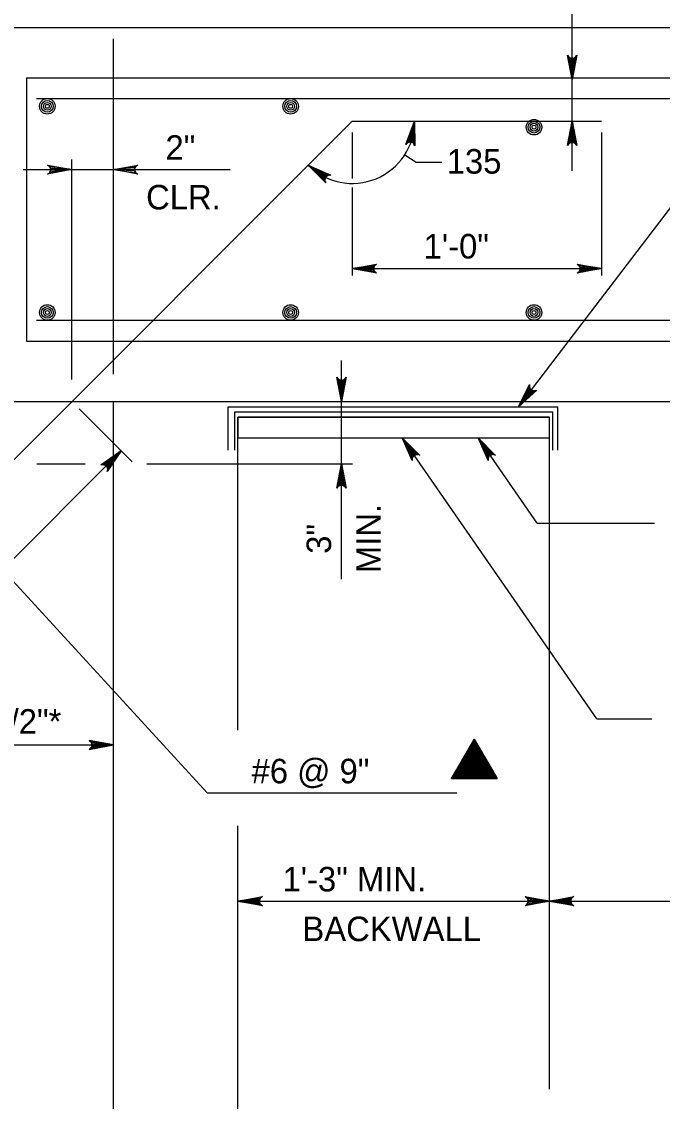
# Model space of a CAD drawing. Extents: x 636530 to 644067, y 294168 to 299122.
# Drawn here: x 639630.4 to 639708.7, y 295735 to 295867 of the extents above; entities that cross this region are included whole.
import ezdxf

# ---------------------------------------------------------------- set-up
doc = ezdxf.new("R2010")
doc.units = 0
doc.layers.add('1', color=7, linetype='Continuous')

msp = doc.modelspace()

# ---------------------------------------------------------------- linework, layer by layer
at = {"layer": '1'}
for p, q in [((639697.7, 295848.79), (639697.7, 295875.6)), ((639621.45, 295866.3), (639770.11, 295866.3)), ((639641.59, 295823.92), (639641.59, 295864.93)), ((639630.97, 295860.18), (639714.79, 295860.18)), ((639630.97, 295860.18), (639630.97, 295827.97)), ((639632.19, 295857.64), (639716.06, 295857.64)), ((639605.98, 295790.04), (639670.81, 295854.87)), ((639670.81, 295854.87), (639701.29, 295854.87)), ((639670.81, 295853.46), (639670.81, 295847.84)), ((639701.29, 295853.46), (639701.29, 295836)), ((639636.52, 295823.26), (639636.52, 295850.18)), ((639677.23, 295850.76), (639678.63, 295849.86)), ((639678.63, 295849.86), (639681.78, 295849.86)), ((639630.56, 295848.94), (639655.87, 295848.94)), ((639691.13, 295819.94), (639713.09, 295848.67)), ((639670.81, 295846.74), (639670.81, 295836)), ((639670.81, 295836.83), (639701.29, 295836.83)), ((639632.19, 295830.51), (639716.06, 295830.51)), ((639630.97, 295827.97), (639714.79, 295827.97)), ((639669.49, 295798.86), (639669.49, 295825.58)), ((639620.76, 295820.58), (639770.11, 295820.58)), ((639637.42, 295819.67), (639643.88, 295813.21)), ((639641.59, 295661.83), (639641.59, 295820.58)), ((639655.61, 295814.63), (639655.61, 295819.94)), ((639655.61, 295819.94), (639695.96, 295819.94)), ((639656.43, 295814.63), (639656.43, 295819.31)), ((639656.43, 295819.31), (639695.33, 295819.31)), ((639695.33, 295814.63), (639695.33, 295819.31)), ((639695.96, 295814.63), (639695.96, 295819.94)), ((639656.83, 295818.67), (639694.93, 295818.67)), ((639656.83, 295780.38), (639656.83, 295818.67)), ((639694.93, 295736.47), (639694.93, 295818.67)), ((639656.83, 295816.13), (639694.93, 295816.13)), ((639700.73, 295781.77), (639676.91, 295816.13)), ((639693.43, 295805.7), (639686.19, 295816.13)), ((639642.55, 295814.54), (639606.63, 295778.62)), ((639632.21, 295812.96), (639638.15, 295812.96)), ((639645.68, 295812.96), (639670.83, 295812.96)), ((639693.43, 295805.7), (639707.77, 295805.7)), ((639653.07, 295772.74), (639628.85, 295799.16)), ((639700.73, 295781.77), (639707.46, 295781.77)), ((639620.76, 295778.58), (639641.59, 295778.58)), ((639685.73, 295776.09), (639685.73, 295776.09)), ((639653.07, 295772.74), (639683.6, 295772.74)), ((639656.83, 295668.97), (639656.83, 295768.71)), ((639656.83, 295759.49), (639694.93, 295759.49)), ((639694.93, 295759.49), (639756.29, 295759.49))]:
    msp.add_line(p, q, dxfattribs=at)
for points in [[(639697.7, 295859.95), (639697.14, 295862.93), (639697.22, 295862.82), (639697.3, 295862.7), (639697.4, 295862.64), (639697.5, 295862.58), (639697.6, 295862.57), (639697.7, 295862.55), (639697.8, 295862.57), (639697.9, 295862.58), (639698, 295862.64), (639698.1, 295862.7), (639698.18, 295862.82), (639698.26, 295862.93), (639697.7, 295859.95), (639698.18, 295862.82), (639698.1, 295862.7), (639697.7, 295859.95), (639698, 295862.64), (639697.9, 295862.58), (639697.7, 295859.95), (639697.8, 295862.57), (639697.7, 295862.55), (639697.7, 295859.95), (639697.6, 295862.57), (639697.5, 295862.58), (639697.7, 295859.95), (639697.4, 295862.64), (639697.3, 295862.7), (639697.7, 295859.95), (639697.22, 295862.82)], [(639678.43, 295854.87), (639678.46, 295851.84), (639678.4, 295851.96), (639678.35, 295852.09), (639678.26, 295852.17), (639678.17, 295852.24), (639678.07, 295852.28), (639677.98, 295852.31), (639677.88, 295852.31), (639677.78, 295852.31), (639677.67, 295852.27), (639677.56, 295852.23), (639677.46, 295852.13), (639677.36, 295852.03), (639678.43, 295854.87), (639677.46, 295852.13), (639677.56, 295852.23), (639678.43, 295854.87), (639677.67, 295852.27), (639677.78, 295852.31), (639678.43, 295854.87), (639677.88, 295852.31), (639677.98, 295852.31), (639678.43, 295854.87), (639678.07, 295852.28), (639678.17, 295852.24), (639678.43, 295854.87), (639678.26, 295852.17), (639678.35, 295852.09), (639678.43, 295854.87), (639678.4, 295851.96)], [(639697.7, 295854.87), (639698.26, 295851.89), (639698.18, 295852), (639698.1, 295852.12), (639698, 295852.18), (639697.9, 295852.24), (639697.8, 295852.25), (639697.7, 295852.27), (639697.6, 295852.25), (639697.5, 295852.24), (639697.4, 295852.18), (639697.3, 295852.12), (639697.22, 295852), (639697.14, 295851.89), (639697.7, 295854.87), (639697.22, 295852), (639697.3, 295852.12), (639697.7, 295854.87), (639697.4, 295852.18), (639697.5, 295852.24), (639697.7, 295854.87), (639697.6, 295852.25), (639697.7, 295852.27), (639697.7, 295854.87), (639697.8, 295852.25), (639697.9, 295852.24), (639697.7, 295854.87), (639698, 295852.18), (639698.1, 295852.12), (639697.7, 295854.87), (639698.18, 295852)], [(639636.52, 295848.94), (639633.54, 295848.38), (639633.77, 295848.54), (639633.89, 295848.74), (639633.92, 295848.94), (639633.89, 295849.14), (639633.77, 295849.34), (639633.54, 295849.5), (639636.52, 295848.94), (639633.77, 295849.34), (639633.89, 295849.14), (639636.52, 295848.94), (639633.92, 295848.94), (639633.89, 295848.74), (639636.52, 295848.94), (639633.77, 295848.54)], [(639641.59, 295848.94), (639644.58, 295849.5), (639644.35, 295849.34), (639644.23, 295849.14), (639644.19, 295848.94), (639644.23, 295848.74), (639644.35, 295848.54), (639644.58, 295848.38), (639641.59, 295848.94), (639644.35, 295848.54), (639644.23, 295848.74), (639641.59, 295848.94), (639644.19, 295848.94), (639644.23, 295849.14), (639641.59, 295848.94), (639644.35, 295849.34)], [(639665.42, 295849.48), (639668.19, 295848.25), (639668.05, 295848.25), (639667.91, 295848.25), (639667.81, 295848.2), (639667.7, 295848.15), (639667.63, 295848.08), (639667.56, 295848.01), (639667.52, 295847.91), (639667.48, 295847.82), (639667.47, 295847.71), (639667.46, 295847.59), (639667.51, 295847.46), (639667.56, 295847.33), (639665.42, 295849.48), (639667.51, 295847.46), (639667.46, 295847.59), (639665.42, 295849.48), (639667.47, 295847.71), (639667.48, 295847.82), (639665.42, 295849.48), (639667.52, 295847.91), (639667.56, 295848.01), (639665.42, 295849.48), (639667.63, 295848.08), (639667.7, 295848.15), (639665.42, 295849.48), (639667.81, 295848.2), (639667.91, 295848.25), (639665.42, 295849.48), (639668.05, 295848.25)], [(639670.81, 295836.83), (639673.79, 295837.38), (639673.68, 295837.3), (639673.56, 295837.23), (639673.5, 295837.13), (639673.44, 295837.03), (639673.43, 295836.93), (639673.41, 295836.83), (639673.43, 295836.73), (639673.44, 295836.63), (639673.5, 295836.53), (639673.56, 295836.43), (639673.68, 295836.35), (639673.79, 295836.27), (639670.81, 295836.83), (639673.68, 295836.35), (639673.56, 295836.43), (639670.81, 295836.83), (639673.5, 295836.53), (639673.44, 295836.63), (639670.81, 295836.83), (639673.43, 295836.73), (639673.41, 295836.83), (639670.81, 295836.83), (639673.43, 295836.93), (639673.44, 295837.03), (639670.81, 295836.83), (639673.5, 295837.13), (639673.56, 295837.23), (639670.81, 295836.83), (639673.68, 295837.3)], [(639701.29, 295836.83), (639698.31, 295836.27), (639698.42, 295836.35), (639698.54, 295836.43), (639698.6, 295836.53), (639698.66, 295836.63), (639698.67, 295836.73), (639698.69, 295836.83), (639698.67, 295836.93), (639698.66, 295837.03), (639698.6, 295837.13), (639698.54, 295837.23), (639698.42, 295837.3), (639698.31, 295837.38), (639701.29, 295836.83), (639698.42, 295837.3), (639698.54, 295837.23), (639701.29, 295836.83), (639698.6, 295837.13), (639698.66, 295837.03), (639701.29, 295836.83), (639698.67, 295836.93), (639698.69, 295836.83), (639701.29, 295836.83), (639698.67, 295836.73), (639698.66, 295836.63), (639701.29, 295836.83), (639698.6, 295836.53), (639698.54, 295836.43), (639701.29, 295836.83), (639698.42, 295836.35)], [(639669.49, 295820.58), (639668.93, 295823.56), (639669.01, 295823.45), (639669.09, 295823.33), (639669.19, 295823.27), (639669.29, 295823.21), (639669.39, 295823.19), (639669.49, 295823.18), (639669.59, 295823.19), (639669.69, 295823.21), (639669.79, 295823.27), (639669.89, 295823.33), (639669.97, 295823.45), (639670.05, 295823.56), (639669.49, 295820.58), (639669.97, 295823.45), (639669.89, 295823.33), (639669.49, 295820.58), (639669.79, 295823.27), (639669.69, 295823.21), (639669.49, 295820.58), (639669.59, 295823.19), (639669.49, 295823.18), (639669.49, 295820.58), (639669.39, 295823.19), (639669.29, 295823.21), (639669.49, 295820.58), (639669.19, 295823.27), (639669.09, 295823.33), (639669.49, 295820.58), (639669.01, 295823.45)], [(639691.13, 295819.94), (639692.5, 295822.65), (639692.49, 295822.51), (639692.48, 295822.37), (639692.53, 295822.26), (639692.57, 295822.15), (639692.64, 295822.08), (639692.71, 295822.01), (639692.8, 295821.96), (639692.89, 295821.91), (639693, 295821.9), (639693.12, 295821.88), (639693.25, 295821.93), (639693.38, 295821.97), (639691.13, 295819.94), (639693.25, 295821.93), (639693.12, 295821.88), (639691.13, 295819.94), (639693, 295821.9), (639692.89, 295821.91), (639691.13, 295819.94), (639692.8, 295821.96), (639692.71, 295822.01), (639691.13, 295819.94), (639692.64, 295822.08), (639692.57, 295822.15), (639691.13, 295819.94), (639692.53, 295822.26), (639692.48, 295822.37), (639691.13, 295819.94), (639692.49, 295822.51)], [(639676.91, 295816.13), (639679.07, 295814), (639678.94, 295814.05), (639678.81, 295814.1), (639678.69, 295814.09), (639678.57, 295814.08), (639678.48, 295814.04), (639678.39, 295814), (639678.32, 295813.93), (639678.25, 295813.85), (639678.2, 295813.75), (639678.15, 295813.64), (639678.15, 295813.5), (639678.15, 295813.36), (639676.91, 295816.13), (639678.15, 295813.5), (639678.15, 295813.64), (639676.91, 295816.13), (639678.2, 295813.75), (639678.25, 295813.85), (639676.91, 295816.13), (639678.32, 295813.93), (639678.39, 295814), (639676.91, 295816.13), (639678.48, 295814.04), (639678.57, 295814.08), (639676.91, 295816.13), (639678.69, 295814.09), (639678.81, 295814.1), (639676.91, 295816.13), (639678.94, 295814.05)], [(639686.19, 295816.13), (639688.35, 295814), (639688.22, 295814.05), (639688.09, 295814.1), (639687.97, 295814.09), (639687.86, 295814.08), (639687.77, 295814.04), (639687.67, 295814), (639687.6, 295813.93), (639687.53, 295813.85), (639687.48, 295813.75), (639687.43, 295813.64), (639687.43, 295813.5), (639687.43, 295813.36), (639686.19, 295816.13), (639687.43, 295813.5), (639687.43, 295813.64), (639686.19, 295816.13), (639687.48, 295813.75), (639687.53, 295813.85), (639686.19, 295816.13), (639687.6, 295813.93), (639687.67, 295814), (639686.19, 295816.13), (639687.77, 295814.04), (639687.86, 295814.08), (639686.19, 295816.13), (639687.97, 295814.09), (639688.09, 295814.1), (639686.19, 295816.13), (639688.22, 295814.05)], [(639642.55, 295814.54), (639640.84, 295812.04), (639640.86, 295812.18), (639640.89, 295812.31), (639640.86, 295812.43), (639640.83, 295812.54), (639640.77, 295812.62), (639640.71, 295812.71), (639640.63, 295812.76), (639640.55, 295812.82), (639640.43, 295812.85), (639640.32, 295812.88), (639640.18, 295812.86), (639640.05, 295812.83), (639642.55, 295814.54), (639640.18, 295812.86), (639640.32, 295812.88), (639642.55, 295814.54), (639640.43, 295812.85), (639640.55, 295812.82), (639642.55, 295814.54), (639640.63, 295812.76), (639640.71, 295812.71), (639642.55, 295814.54), (639640.77, 295812.62), (639640.83, 295812.54), (639642.55, 295814.54), (639640.86, 295812.43), (639640.89, 295812.31), (639642.55, 295814.54), (639640.86, 295812.18)], [(639669.49, 295812.96), (639670.05, 295809.97), (639669.97, 295810.09), (639669.89, 295810.2), (639669.79, 295810.26), (639669.69, 295810.32), (639669.59, 295810.34), (639669.49, 295810.36), (639669.39, 295810.34), (639669.29, 295810.32), (639669.19, 295810.26), (639669.09, 295810.2), (639669.01, 295810.09), (639668.93, 295809.97), (639669.49, 295812.96), (639669.01, 295810.09), (639669.09, 295810.2), (639669.49, 295812.96), (639669.19, 295810.26), (639669.29, 295810.32), (639669.49, 295812.96), (639669.39, 295810.34), (639669.49, 295810.36), (639669.49, 295812.96), (639669.59, 295810.34), (639669.69, 295810.32), (639669.49, 295812.96), (639669.79, 295810.26), (639669.89, 295810.2), (639669.49, 295812.96), (639669.97, 295810.09)], [(639641.59, 295778.58), (639638.61, 295779.14), (639638.72, 295779.06), (639638.84, 295778.98), (639638.9, 295778.88), (639638.96, 295778.78), (639638.97, 295778.68), (639638.99, 295778.58), (639638.97, 295778.48), (639638.96, 295778.38), (639638.9, 295778.28), (639638.84, 295778.18), (639638.72, 295778.1), (639638.61, 295778.02), (639641.59, 295778.58), (639638.72, 295778.1), (639638.84, 295778.18), (639641.59, 295778.58), (639638.9, 295778.28), (639638.96, 295778.38), (639641.59, 295778.58), (639638.97, 295778.48), (639638.99, 295778.58), (639641.59, 295778.58), (639638.97, 295778.68), (639638.96, 295778.78), (639641.59, 295778.58), (639638.9, 295778.88), (639638.84, 295778.98), (639641.59, 295778.58), (639638.72, 295779.06)], [(639682.94, 295774.48), (639688.52, 295774.48), (639685.73, 295779.31), (639682.94, 295774.48)], [(639682.94, 295774.48), (639685.73, 295779.31), (639688.52, 295774.48), (639682.94, 295774.48), (639685.72, 295779.16), (639688.43, 295774.54), (639683.05, 295774.53), (639685.74, 295779.02), (639688.32, 295774.61), (639683.18, 295774.59), (639685.74, 295778.88), (639688.19, 295774.7), (639683.3, 295774.66), (639685.74, 295778.73), (639688.08, 295774.76), (639683.44, 295774.75), (639685.74, 295778.56), (639687.94, 295774.83), (639683.59, 295774.83), (639685.74, 295778.39), (639687.81, 295774.91), (639683.72, 295774.91), (639685.73, 295778.23), (639687.67, 295775), (639683.85, 295774.99), (639685.73, 295778.06), (639687.52, 295775.09), (639683.98, 295775.06), (639685.75, 295777.91), (639687.35, 295775.16), (639684.13, 295775.14), (639685.75, 295777.74), (639687.18, 295775.27), (639684.28, 295775.22), (639685.75, 295777.56), (639687.04, 295775.37), (639684.42, 295775.3), (639685.74, 295777.39), (639686.89, 295775.46), (639684.59, 295775.39), (639685.75, 295777.23), (639686.75, 295775.53), (639684.75, 295775.46), (639685.74, 295777.05), (639686.59, 295775.62), (639684.93, 295775.55), (639685.74, 295776.89), (639686.42, 295775.71), (639685.06, 295775.63), (639685.74, 295776.73), (639686.26, 295775.8), (639685.22, 295775.71), (639685.74, 295776.57), (639686.13, 295775.86), (639685.35, 295775.78), (639685.74, 295776.41), (639686.01, 295775.93), (639685.48, 295775.85), (639685.74, 295776.26), (639685.9, 295775.99), (639685.62, 295775.95), (639685.74, 295776.08), (639688.51, 295774.49), (639685.74, 295776.08), (639685.74, 295779.27), (639685.74, 295776.07), (639682.95, 295774.49)], [(639656.83, 295759.49), (639659.81, 295760.05), (639659.7, 295759.97), (639659.58, 295759.89), (639659.53, 295759.79), (639659.47, 295759.69), (639659.45, 295759.59), (639659.43, 295759.49), (639659.45, 295759.39), (639659.47, 295759.29), (639659.53, 295759.19), (639659.58, 295759.09), (639659.7, 295759.01), (639659.81, 295758.93), (639656.83, 295759.49), (639659.7, 295759.01), (639659.58, 295759.09), (639656.83, 295759.49), (639659.53, 295759.19), (639659.47, 295759.29), (639656.83, 295759.49), (639659.45, 295759.39), (639659.43, 295759.49), (639656.83, 295759.49), (639659.45, 295759.59), (639659.47, 295759.69), (639656.83, 295759.49), (639659.53, 295759.79), (639659.58, 295759.89), (639656.83, 295759.49), (639659.7, 295759.97)], [(639694.93, 295759.49), (639691.95, 295758.93), (639692.06, 295759.01), (639692.18, 295759.09), (639692.24, 295759.19), (639692.3, 295759.29), (639692.31, 295759.39), (639692.33, 295759.49), (639692.31, 295759.59), (639692.3, 295759.69), (639692.24, 295759.79), (639692.18, 295759.89), (639692.06, 295759.97), (639691.95, 295760.05), (639694.93, 295759.49), (639692.06, 295759.97), (639692.18, 295759.89), (639694.93, 295759.49), (639692.24, 295759.79), (639692.3, 295759.69), (639694.93, 295759.49), (639692.31, 295759.59), (639692.33, 295759.49), (639694.93, 295759.49), (639692.31, 295759.39), (639692.3, 295759.29), (639694.93, 295759.49), (639692.24, 295759.19), (639692.18, 295759.09), (639694.93, 295759.49), (639692.06, 295759.01)], [(639694.93, 295759.49), (639697.91, 295760.05), (639697.8, 295759.97), (639697.68, 295759.89), (639697.63, 295759.79), (639697.57, 295759.69), (639697.55, 295759.59), (639697.53, 295759.49), (639697.55, 295759.39), (639697.57, 295759.29), (639697.63, 295759.19), (639697.68, 295759.09), (639697.8, 295759.01), (639697.91, 295758.93), (639694.93, 295759.49), (639697.8, 295759.01), (639697.68, 295759.09), (639694.93, 295759.49), (639697.63, 295759.19), (639697.57, 295759.29), (639694.93, 295759.49), (639697.55, 295759.39), (639697.53, 295759.49), (639694.93, 295759.49), (639697.55, 295759.59), (639697.57, 295759.69), (639694.93, 295759.49), (639697.63, 295759.79), (639697.68, 295759.89), (639694.93, 295759.49), (639697.8, 295759.97)]]:
    msp.add_lwpolyline(points, dxfattribs=at)
msp.add_lwpolyline([(639656.83, 295816.13), (639694.93, 295816.13), (639694.93, 295818.67), (639656.83, 295818.67)], close=True, dxfattribs=at)
for centre, radius in [((639633.51, 295856.68), 0.952), ((639663.27, 295856.68), 0.952), ((639633.51, 295856.68), 0.714), ((639633.51, 295856.68), 0.476), ((639633.51, 295856.68), 0.238), ((639663.27, 295856.68), 0.714), ((639663.27, 295856.68), 0.476), ((639663.27, 295856.68), 0.238), ((639693.04, 295854.13), 0.952), ((639693.04, 295854.13), 0.714), ((639693.04, 295854.13), 0.476), ((639693.04, 295854.13), 0.238), ((639633.51, 295831.47), 0.952), ((639633.51, 295831.47), 0.714), ((639633.51, 295831.47), 0.476), ((639633.51, 295831.47), 0.238), ((639663.27, 295831.47), 0.952), ((639663.27, 295831.47), 0.714), ((639663.27, 295831.47), 0.476), ((639663.27, 295831.47), 0.238), ((639693.04, 295831.47), 0.952), ((639693.04, 295831.47), 0.714), ((639693.04, 295831.47), 0.476), ((639693.04, 295831.47), 0.238)]:
    msp.add_circle(centre, radius, dxfattribs=at)
msp.add_arc((639670.81, 295854.87), 7.62, 225, 0, dxfattribs=at)

# ---------------------------------------------------------------- texts
for s, rotation, p in [('2"', 360, (639647.96, 295850.14)), ('135', 360, (639682.36, 295848.45)), ('CLR.', 360, (639645.59, 295844.07)), ('1\'-0"', 360, (639679.54, 295838.07)), ('MIN.', 90, (639674.29, 295799.59)), ('3"', 90, (639668.22, 295801.96)), ('#6 @ 9"', 360, (639658.49, 295773.89)), ('1\'-3" MIN.', 360, (639662.28, 295760.67)), ('BACKWALL', 360, (639664.71, 295754.59))]:
    msp.add_text(s, height=3, rotation=rotation, dxfattribs=at).set_placement(p)
msp.add_text('8 1/2"*', height=3, dxfattribs=at).set_placement((639623.32, 295779.96))

doc.saveas('drawing.dxf')
